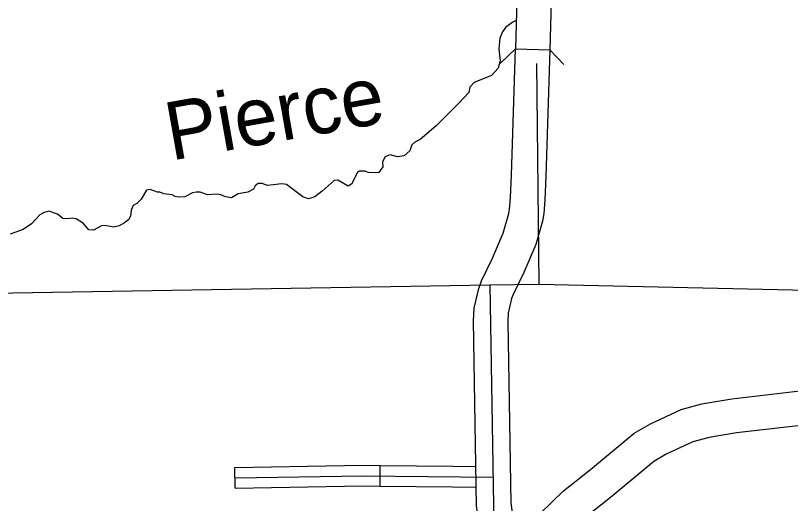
# Model space of a CAD drawing. Extents: x 1212896 to 1368412, y 378476 to 478763.
# Drawn here: x 1280046 to 1285690, y 404923 to 408473 of the extents above; entities that cross this region are included whole.
import ezdxf

# ---------------------------------------------------------------- set-up
doc = ezdxf.new("R2010")
doc.units = 0
for name, color, linetype in [('Level 10', 7, 'Continuous'), ('Level 35', 7, 'Continuous'), ('Level 37', 7, 'Continuous'), ('Level 4', 7, 'Continuous'), ('Level 45', 7, 'Continuous'), ('Level 5', 7, 'Continuous')]:
    doc.layers.add(name, color=color, linetype=linetype)

msp = doc.modelspace()

# ---------------------------------------------------------------- linework, layer by layer
at = {"layer": 'Level 10'}
msp.add_line((1283686.1, 408229.3), (1283936.1, 408224.3), dxfattribs=at)
for points in [[(1283702.1, 408764.2), (1283686.1, 408229.3)], [(1283951.8, 408752.7), (1283936.1, 408224.3)], [(1283507.5, 404458.2), (1283428.7, 404733.5), (1283402.5, 404904.7), (1283380.5, 406252.8), (1283386, 406343.9), (1283419.6, 406487), (1283440.8, 406543.2), (1283520.6, 406706.6), (1283598.5, 406889.7), (1283638.8, 407032.8), (1283644.5, 407064.5), (1283650.7, 407148.1), (1283658.8, 407311.7), (1283686.1, 408229.3)], [(1283936.1, 408224.3), (1283908.7, 407301.8), (1283900.2, 407132.6), (1283892.9, 407033.1), (1283882.7, 406976.7), (1283834.8, 406806.5), (1283748, 406602.7), (1283670.6, 406444.2), (1283659.3, 406414.1), (1283634.2, 406307.6), (1283630.6, 406247.3), (1283652.2, 404925.8), (1283673.4, 404787), (1283705.8, 404673.7)], [(1283293.8, 404003.6), (1283364.1, 404208.2), (1283427.9, 404357.2), (1283477.8, 404425.9), (1283867.6, 404849.5), (1284035.8, 405014.5), (1284233.6, 405171.1), (1284551.3, 405434.9), (1284670.5, 405503.2), (1284892.7, 405606.5), (1285044.4, 405647), (1285262.1, 405684.1), (1285881.5, 405756), (1286514.4, 405856.4), (1286545.4, 405862.7), (1286720.2, 405921.1), (1286977.6, 406025.7), (1287043, 406042.5), (1287111.1, 406050.1), (1288685.3, 405982.7), (1288760.8, 405988.1), (1288799.9, 406002)], [(1288894.8, 405770.7), (1288812.7, 405741.2), (1288688.8, 405732.4), (1287119.7, 405799.5), (1287088.2, 405796), (1287056.1, 405787.7), (1286806.9, 405686.5), (1286609.9, 405620.6), (1286558.6, 405610.3), (1285915.5, 405508.3), (1285297.6, 405436.6), (1285097.8, 405402.5), (1284978.3, 405370.6), (1284785.5, 405281), (1284694.4, 405228.8), (1284391, 404976.9), (1284201.4, 404826.7), (1284047.2, 404675.5), (1283671.6, 404267.3), (1283646.7, 404233), (1283597.5, 404118.2), (1283530.8, 403924.2)]]:
    msp.add_lwpolyline(points, dxfattribs=at)
at = {"layer": 'Level 35'}
for points in [[(1283692.4, 408436.4), (1283668.6, 408424.8), (1283617.1, 408387.2), (1283593.5, 408354.8), (1283572, 408307.5), (1283564.8, 408229.3), (1283575.7, 408143.2), (1283560.3, 408088.9), (1283512.9, 408037.3), (1283386.8, 407984.9), (1283355.2, 407951.5), (1283346.7, 407912.3), (1283271.7, 407833.3), (1283109.7, 407670.3), (1282992.1, 407569.8), (1282953.4, 407552.4), (1282931.6, 407531.1), (1282917.1, 407488.8), (1282877.1, 407451.9), (1282827.8, 407445.8), (1282773.8, 407459.2), (1282738.2, 407445.1), (1282718.4, 407407.5), (1282720.8, 407372.5), (1282691.3, 407331.1), (1282668.4, 407327.8), (1282617.5, 407331.3), (1282590.5, 407340), (1282551.5, 407341.6), (1282535.7, 407330.4), (1282493.7, 407244.8), (1282468.9, 407230.5), (1282394.6, 407274.8), (1282366.7, 407272.5), (1282279.7, 407195.4), (1282226.3, 407154.7), (1282180.6, 407140.2), (1282138.5, 407153.8), (1282020.9, 407242.7), (1281984.9, 407249.3), (1281881.3, 407237.2), (1281843.3, 407251.2), (1281814.4, 407250.7), (1281791.6, 407233.2), (1281778.9, 407210), (1281738.2, 407188.6), (1281668.5, 407174.8), (1281619.1, 407146.6), (1281576, 407152.8), (1281540.5, 407169.3), (1281513.9, 407174.1), (1281444.2, 407168.4), (1281390.1, 407188.8), (1281362.2, 407188.5), (1281335.3, 407182.2), (1281279.7, 407154.6), (1281235.7, 407150.2), (1281208.9, 407155.8)], [(1281208.9, 407155.8), (1281187.1, 407168.6), (1281125.9, 407176), (1281096.9, 407186.7), (1281079.4, 407187.6), (1281027.8, 407208), (1281000.9, 407202.7), (1280960.7, 407136.1), (1280930.1, 407105.7), (1280903.3, 407091.4), (1280887.7, 407057.2), (1280883.2, 407013), (1280869.5, 406986.8), (1280840.8, 406964.5), (1280801.1, 406943), (1280763.3, 406933.6), (1280698.4, 406944.9), (1280673.4, 406942.6), (1280614.9, 406910.9), (1280580, 406914.6), (1280540.6, 406959.2), (1280488.4, 406993.8), (1280461.4, 406998.5), (1280424.6, 406994.1), (1280390.2, 406997.3), (1280351.4, 407028.3), (1280288.3, 407049.7), (1280254.5, 407040.3), (1280224.8, 407022), (1280162.6, 406956.2), (1280102.2, 406915.4), (1280007.8, 406882.4)]]:
    msp.add_lwpolyline(points, dxfattribs=at)
at = {"layer": 'Level 37'}
for points in [[(1283578, 408125.4), (1283686.1, 408229.3)], [(1283936.1, 408224.3), (1284040, 408116.2)]]:
    msp.add_lwpolyline(points, dxfattribs=at)
at = {"layer": 'Level 4'}
msp.add_lwpolyline([(1277120.8, 406365.1), (1279736.9, 406451.6), (1283499.6, 406513.1), (1283856.6, 406519), (1288960.8, 406405.6), (1289181.1, 406415), (1290422.8, 406415.6)], dxfattribs=at)
at = {"layer": 'Level 45'}
for p, q in [((1282700.8, 405049.5), (1282702.4, 405199.5)), ((1281647, 405034.8), (1281644.5, 405184.8))]:
    msp.add_line(p, q, dxfattribs=at)
for points in [[(1281644.5, 405184.8), (1282172.4, 405193.9)], [(1282172.4, 405193.9), (1282576, 405200.8), (1282702.4, 405199.5)], [(1282702.4, 405199.5), (1283230.4, 405193.9)], [(1283230.4, 405193.9), (1283397.8, 405192.1)], [(1281645.8, 405108.4), (1282576.2, 405124.4), (1283523, 405114.4)], [(1281647, 405034.8), (1282175, 405043.9)], [(1282175, 405043.9), (1282576.5, 405050.8), (1282700.8, 405049.5)], [(1282700.8, 405049.5), (1283228.8, 405043.9)], [(1283228.8, 405043.9), (1283400.2, 405042.1)]]:
    msp.add_lwpolyline(points, dxfattribs=at)
at = {"layer": 'Level 5'}
for points in [[(1283840.2, 408124.3), (1283856.6, 406519)], [(1283499.6, 406513.1), (1283590.7, 401120.3)]]:
    msp.add_lwpolyline(points, dxfattribs=at)

# ---------------------------------------------------------------- texts
at = {"layer": 'Level 35'}
msp.add_text('Pierce', height=422.4, rotation=10.0783, dxfattribs=at).set_placement((1281179.2, 407416.4))

doc.saveas('drawing.dxf')
